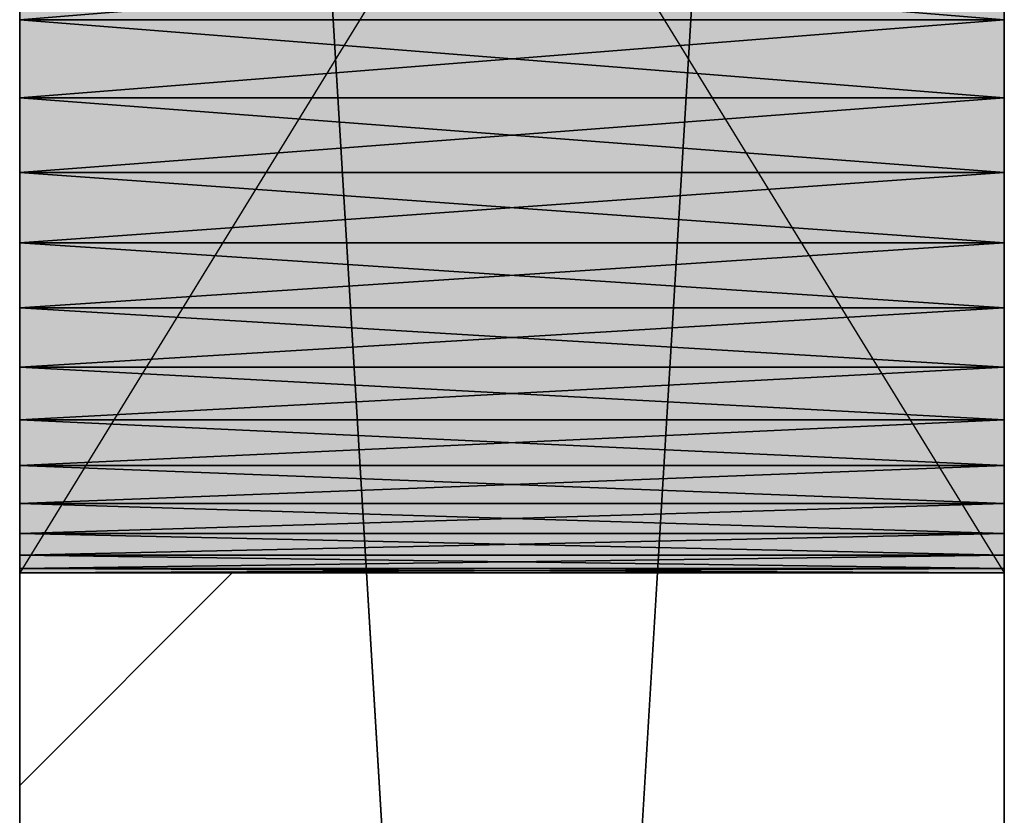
# Model space of a CAD drawing. Header units: millimetres. Extents: x 40580 to 559114, y -343730 to 81020.
# Tile 576 of 656: x 466421 to 466621, y -74261 to -74100. Entities that reach past the tile are written whole.
import ezdxf

# ---------------------------------------------------------------- set-up
doc = ezdxf.new("R2010")
doc.units = ezdxf.units.MM
doc.linetypes.add('______11', pattern=[500, 400, -50, 0, -50])
doc.linetypes.add('______5', pattern=[1100, 800, -100, 100, -100])
for name, color, linetype in [('_____________1', 7, 'Continuous'), ('___________________', 253, '______5'), ('__________________________', 22, 'Continuous')]:
    doc.layers.add(name, color=color, linetype=linetype)
doc.layers.add('Standard', color=7, linetype='Continuous', lineweight=25)

msp = doc.modelspace()

# ---------------------------------------------------------------- linework, layer by layer
at = {"layer": '_____________1', "color": 253, "linetype": '______11'}
msp.add_line((466421.29, -74255.24), (466464.46, -74212.07), dxfattribs=at)
at = {"layer": '___________________', "color": 253, "linetype": '______11'}
msp.add_line((466621.29, -85185.26), (466621.29, -60082.99), dxfattribs=at)
msp.add_line((466621.29, -85185.26), (466621.29, -60082.99), dxfattribs=at)
at = {"layer": '__________________________', "color": 92, "linetype": 'Continuous'}
for p, q in [((466421.29, -73887.07), (466421.29, -74212.07)), ((466621.29, -73887.07), (466421.29, -74212.07)), ((466421.29, -73887.07), (466621.29, -74212.07)), ((466621.29, -74212.07), (466621.29, -73887.07)), ((466421.29, -74212.07), (466621.29, -74212.07))]:
    msp.add_line(p, q, dxfattribs=at)
at = {"layer": 'Standard', "color": 3, "linetype": 'Continuous'}
for points in [[(466421.29, -74212.07), (466421.29, -73887.07), (466621.29, -74212.07)], [(466621.29, -74212.07), (466421.29, -73887.07), (466621.29, -73887.07)]]:
    msp.add_solid(points, dxfattribs=at)

# ---------------------------------------------------------------- meshes
at = {"layer": '_____________1', "color": 7, "linetype": 'Continuous'}
mesh = msp.add_polyface(dxfattribs=at)
corners = [(466421.29, -73049.57, -3800), (466421.29, -76349.57, -3800), (466421.29, -76349.57, -350), (466421.29, -73049.57, -350), (466421.29, -73608.52, -2353.79), (466421.29, -73604.12, -2370.22), (466421.29, -73598.02, -2386.09), (466421.29, -73590.3, -2401.25), (466421.29, -73581.04, -2415.52), (466421.29, -73570.33, -2428.73), (466421.29, -73558.31, -2440.76), (466421.29, -73545.09, -2451.47), (466421.29, -73530.82, -2460.73), (466421.29, -73515.67, -2468.45), (466421.29, -73499.79, -2474.55), (466421.29, -73483.36, -2478.95), (466421.29, -73466.56, -2481.61), (466421.29, -73449.57, -2482.5), (466421.29, -73432.59, -2481.61), (466421.29, -73415.79, -2478.95), (466421.29, -73399.36, -2474.55), (466421.29, -73383.48, -2468.45), (466421.29, -73368.32, -2460.73), (466421.29, -73354.06, -2451.47), (466421.29, -73340.84, -2440.76), (466421.29, -73328.81, -2428.73), (466421.29, -73318.11, -2415.52), (466421.29, -73308.84, -2401.25), (466421.29, -73301.12, -2386.09), (466421.29, -73295.03, -2370.22), (466421.29, -73290.62, -2353.79), (466421.29, -73287.96, -2336.99), (466421.29, -73287.07, -2320), (466421.29, -73287.96, -2303.01), (466421.29, -73290.62, -2286.21), (466421.29, -73295.03, -2269.78), (466421.29, -73301.12, -2253.91), (466421.29, -73308.84, -2238.75), (466421.29, -73318.11, -2224.48), (466421.29, -73328.81, -2211.27), (466421.29, -73340.84, -2199.24), (466421.29, -73354.06, -2188.53), (466421.29, -73368.32, -2179.27), (466421.29, -73383.48, -2171.55), (466421.29, -73399.36, -2165.45), (466421.29, -73415.79, -2161.05), (466421.29, -73432.59, -2158.39), (466421.29, -73449.57, -2157.5), (466421.29, -73466.56, -2158.39), (466421.29, -73483.36, -2161.05), (466421.29, -73499.79, -2165.45), (466421.29, -73515.67, -2171.55), (466421.29, -73530.82, -2179.27), (466421.29, -73545.09, -2188.53), (466421.29, -73558.31, -2199.24), (466421.29, -73570.33, -2211.27), (466421.29, -73581.04, -2224.48), (466421.29, -73590.3, -2238.75), (466421.29, -73598.02, -2253.91), (466421.29, -73604.12, -2269.78), (466421.29, -73608.52, -2286.21), (466421.29, -73611.18, -2303.01), (466421.29, -73612.07, -2320), (466421.29, -73611.18, -2336.99), (466421.29, -74208.52, -2353.79), (466421.29, -74204.12, -2370.22), (466421.29, -74198.02, -2386.09), (466421.29, -74190.3, -2401.25), (466421.29, -74181.04, -2415.52), (466421.29, -74170.33, -2428.73), (466421.29, -74158.31, -2440.76), (466421.29, -74145.09, -2451.47), (466421.29, -74130.82, -2460.73), (466421.29, -74115.67, -2468.45), (466421.29, -74099.79, -2474.55), (466421.29, -74083.36, -2478.95), (466421.29, -74066.56, -2481.61), (466421.29, -74049.57, -2482.5), (466421.29, -74032.59, -2481.61), (466421.29, -74015.79, -2478.95), (466421.29, -73999.36, -2474.55), (466421.29, -73983.48, -2468.45), (466421.29, -73968.32, -2460.73), (466421.29, -73954.06, -2451.47), (466421.29, -73940.84, -2440.76), (466421.29, -73928.81, -2428.73), (466421.29, -73918.11, -2415.52), (466421.29, -73908.84, -2401.25), (466421.29, -73901.12, -2386.09), (466421.29, -73895.03, -2370.22), (466421.29, -73890.62, -2353.79), (466421.29, -73887.96, -2336.99), (466421.29, -73887.07, -2320), (466421.29, -73887.96, -2303.01), (466421.29, -73890.62, -2286.21), (466421.29, -73895.03, -2269.78), (466421.29, -73901.12, -2253.91), (466421.29, -73908.84, -2238.75), (466421.29, -73918.11, -2224.48), (466421.29, -73928.81, -2211.27), (466421.29, -73940.84, -2199.24), (466421.29, -73954.06, -2188.53), (466421.29, -73968.32, -2179.27), (466421.29, -73983.48, -2171.55), (466421.29, -73999.36, -2165.45), (466421.29, -74015.79, -2161.05), (466421.29, -74032.59, -2158.39), (466421.29, -74049.57, -2157.5), (466421.29, -74066.56, -2158.39), (466421.29, -74083.36, -2161.05), (466421.29, -74099.79, -2165.45), (466421.29, -74115.67, -2171.55), (466421.29, -74130.82, -2179.27), (466421.29, -74145.09, -2188.53), (466421.29, -74158.31, -2199.24), (466421.29, -74170.33, -2211.27), (466421.29, -74181.04, -2224.48), (466421.29, -74190.3, -2238.75), (466421.29, -74198.02, -2253.91), (466421.29, -74204.12, -2269.78), (466421.29, -74208.52, -2286.21), (466421.29, -74211.18, -2303.01), (466421.29, -74212.07, -2320), (466421.29, -74211.18, -2336.99), (466421.29, -75708.52, -2353.79), (466421.29, -75704.12, -2370.22), (466421.29, -75698.02, -2386.09), (466421.29, -75690.3, -2401.25), (466421.29, -75681.04, -2415.52), (466421.29, -75670.33, -2428.73), (466421.29, -75658.31, -2440.76), (466421.29, -75645.09, -2451.47), (466421.29, -75630.82, -2460.73), (466421.29, -75615.67, -2468.45), (466421.29, -75599.79, -2474.55), (466421.29, -75583.36, -2478.95), (466421.29, -75566.56, -2481.61), (466421.29, -75549.57, -2482.5), (466421.29, -75532.59, -2481.61), (466421.29, -75515.79, -2478.95), (466421.29, -75499.36, -2474.55), (466421.29, -75483.48, -2468.45), (466421.29, -75468.32, -2460.73), (466421.29, -75454.06, -2451.47), (466421.29, -75440.84, -2440.76), (466421.29, -75428.81, -2428.73), (466421.29, -75418.11, -2415.52), (466421.29, -75408.84, -2401.25), (466421.29, -75401.12, -2386.09), (466421.29, -75395.03, -2370.22), (466421.29, -75390.62, -2353.79), (466421.29, -75387.96, -2336.99), (466421.29, -75387.07, -2320), (466421.29, -75387.96, -2303.01), (466421.29, -75390.62, -2286.21), (466421.29, -75395.03, -2269.78), (466421.29, -75401.12, -2253.91), (466421.29, -75408.84, -2238.75), (466421.29, -75418.11, -2224.48), (466421.29, -75428.81, -2211.27), (466421.29, -75440.84, -2199.24), (466421.29, -75454.06, -2188.53), (466421.29, -75468.32, -2179.27), (466421.29, -75483.48, -2171.55), (466421.29, -75499.36, -2165.45), (466421.29, -75515.79, -2161.05), (466421.29, -75532.59, -2158.39), (466421.29, -75549.57, -2157.5), (466421.29, -75566.56, -2158.39), (466421.29, -75583.36, -2161.05), (466421.29, -75599.79, -2165.45), (466421.29, -75615.67, -2171.55), (466421.29, -75630.82, -2179.27), (466421.29, -75645.09, -2188.53), (466421.29, -75658.31, -2199.24), (466421.29, -75670.33, -2211.27), (466421.29, -75681.04, -2224.48), (466421.29, -75690.3, -2238.75), (466421.29, -75698.02, -2253.91), (466421.29, -75704.12, -2269.78), (466421.29, -75708.52, -2286.21), (466421.29, -75711.18, -2303.01), (466421.29, -75712.07, -2320), (466421.29, -75711.18, -2336.99)]
mesh.append_faces([[corners[k] for k in face] for face in [(103, 3, 55), (2, 120, 166), (139, 123, 1), (80, 5, 1)]], dxfattribs={"vtx0": -1, "vtx1": -1, "vtx2": -1, "color": 7})
mesh.append_faces([[corners[k] for k in face] for face in [(4, 84, 85), (91, 63, 4), (92, 62, 63), (93, 59, 60), (62, 92, 93), (94, 55, 56), (59, 93, 94), (115, 2, 3), (121, 156, 157), (179, 1, 2), (122, 149, 150), (152, 121, 122), (1, 124, 125), (149, 122, 123), (84, 4, 5), (7, 0, 1)]], dxfattribs={"vtx0": -1, "vtx2": -1, "color": 7})
mesh.append_faces([[corners[k] for k in face] for face in [(85, 86, 4), (86, 87, 4), (87, 88, 4), (88, 89, 4), (89, 90, 4), (90, 91, 4), (91, 92, 63), (60, 61, 93), (61, 62, 93), (56, 57, 94), (57, 58, 94), (58, 59, 94), (94, 95, 55), (95, 96, 55), (96, 97, 55), (97, 98, 55), (98, 99, 55), (99, 100, 55), (100, 101, 55), (101, 102, 55), (102, 103, 55), (103, 104, 3), (104, 105, 3), (105, 106, 3), (106, 107, 3), (107, 108, 3), (108, 109, 3), (109, 110, 3), (110, 111, 3), (111, 112, 3), (112, 113, 3), (113, 114, 3), (114, 115, 3), (115, 116, 2), (116, 117, 2), (117, 118, 2), (118, 119, 2), (119, 120, 2), (120, 121, 157), (157, 158, 120), (158, 159, 120), (159, 160, 120), (160, 161, 120), (161, 162, 120), (162, 163, 120), (163, 164, 120), (164, 165, 120), (165, 166, 120), (166, 167, 2), (167, 168, 2), (168, 169, 2), (169, 170, 2), (170, 171, 2), (171, 172, 2), (172, 173, 2), (173, 174, 2), (174, 175, 2), (175, 176, 2), (176, 177, 2), (177, 178, 2), (178, 179, 2), (179, 180, 1), (180, 181, 1), (181, 182, 1), (182, 183, 1), (183, 124, 1), (150, 151, 122), (151, 152, 122), (152, 153, 121), (153, 154, 121), (154, 155, 121), (155, 156, 121), (125, 126, 1), (126, 127, 1), (127, 128, 1), (128, 129, 1), (129, 130, 1), (130, 131, 1), (131, 132, 1), (132, 133, 1), (133, 134, 1), (134, 135, 1), (135, 136, 1), (136, 137, 1), (137, 138, 1), (138, 139, 1), (139, 140, 123), (140, 141, 123), (141, 142, 123), (142, 143, 123), (143, 144, 123), (144, 145, 123), (145, 146, 123), (146, 147, 123), (147, 148, 123), (148, 149, 123), (123, 64, 1), (64, 65, 1), (65, 66, 1), (66, 67, 1), (67, 68, 1), (68, 69, 1), (69, 70, 1), (70, 71, 1), (71, 72, 1), (72, 73, 1), (73, 74, 1), (74, 75, 1), (75, 76, 1), (76, 77, 1), (77, 78, 1), (78, 79, 1), (79, 80, 1), (80, 81, 5), (81, 82, 5), (82, 83, 5), (83, 84, 5), (5, 6, 1), (6, 7, 1), (7, 8, 0), (8, 9, 0), (9, 10, 0), (10, 11, 0), (11, 12, 0), (12, 13, 0), (13, 14, 0), (14, 15, 0), (15, 16, 0), (16, 17, 0), (17, 18, 0), (18, 19, 0), (19, 20, 0), (20, 21, 0), (21, 22, 0), (22, 23, 0), (23, 24, 0), (24, 25, 0), (25, 26, 0), (26, 27, 0), (27, 28, 0), (28, 29, 0), (29, 30, 0), (30, 31, 0), (31, 32, 0), (32, 33, 0), (33, 34, 0), (3, 0, 34), (34, 35, 3), (35, 36, 3), (36, 37, 3), (37, 38, 3), (38, 39, 3), (39, 40, 3), (40, 41, 3), (41, 42, 3), (42, 43, 3), (43, 44, 3), (44, 45, 3), (45, 46, 3), (46, 47, 3), (47, 48, 3), (48, 49, 3), (49, 50, 3), (50, 51, 3), (51, 52, 3), (52, 53, 3), (53, 54, 3), (54, 55, 3)]], dxfattribs={"vtx1": -1, "vtx2": -1, "color": 7})
mesh = msp.add_polyface(dxfattribs=at)
corners = [(466621.29, -76349.57, -3800), (466421.29, -76349.57, -3800), (466421.29, -73049.57, -3800), (466621.29, -73049.57, -3800)]
mesh.append_faces([[corners[k] for k in face] for face in [(1, 2, 0)]], dxfattribs={"vtx1": -1, "color": 7})
mesh.append_faces([[corners[k] for k in face] for face in [(2, 3, 0)]], dxfattribs={"vtx2": -1, "color": 7})
mesh = msp.add_polyface(dxfattribs=at)
corners = [(466421.29, -76349.57, -350), (466621.29, -76349.57, -350), (466621.29, -73049.57, -350), (466421.29, -73049.57, -350)]
mesh.append_faces([[corners[k] for k in face] for face in [(1, 2, 0)]], dxfattribs={"vtx1": -1, "color": 7})
mesh.append_faces([[corners[k] for k in face] for face in [(2, 3, 0)]], dxfattribs={"vtx2": -1, "color": 7})
mesh = msp.add_polyface(dxfattribs=at)
corners = [(466621.29, -76349.57, -3800), (466621.29, -73049.57, -3800), (466621.29, -73049.57, -350), (466621.29, -76349.57, -350), (466621.29, -73604.12, -2269.78), (466621.29, -73598.02, -2253.91), (466621.29, -73590.3, -2238.75), (466621.29, -73581.04, -2224.48), (466621.29, -73570.33, -2211.27), (466621.29, -73558.31, -2199.24), (466621.29, -73545.09, -2188.53), (466621.29, -73530.82, -2179.27), (466621.29, -73515.67, -2171.55), (466621.29, -73499.79, -2165.45), (466621.29, -73483.36, -2161.05), (466621.29, -73466.56, -2158.39), (466621.29, -73449.57, -2157.5), (466621.29, -73432.59, -2158.39), (466621.29, -73415.79, -2161.05), (466621.29, -73399.36, -2165.45), (466621.29, -73383.48, -2171.55), (466621.29, -73368.32, -2179.27), (466621.29, -73354.06, -2188.53), (466621.29, -73340.84, -2199.24), (466621.29, -73328.81, -2211.27), (466621.29, -73318.11, -2224.48), (466621.29, -73308.84, -2238.75), (466621.29, -73301.12, -2253.91), (466621.29, -73295.03, -2269.78), (466621.29, -73290.62, -2286.21), (466621.29, -73287.96, -2303.01), (466621.29, -73287.07, -2320), (466621.29, -73287.96, -2336.99), (466621.29, -73290.62, -2353.79), (466621.29, -73295.03, -2370.22), (466621.29, -73301.12, -2386.09), (466621.29, -73308.84, -2401.25), (466621.29, -73318.11, -2415.52), (466621.29, -73328.81, -2428.73), (466621.29, -73340.84, -2440.76), (466621.29, -73354.06, -2451.47), (466621.29, -73368.32, -2460.73), (466621.29, -73383.48, -2468.45), (466621.29, -73399.36, -2474.55), (466621.29, -73415.79, -2478.95), (466621.29, -73432.59, -2481.61), (466621.29, -73449.57, -2482.5), (466621.29, -73466.56, -2481.61), (466621.29, -73483.36, -2478.95), (466621.29, -73499.79, -2474.55), (466621.29, -73515.67, -2468.45), (466621.29, -73530.82, -2460.73), (466621.29, -73545.09, -2451.47), (466621.29, -73558.31, -2440.76), (466621.29, -73570.33, -2428.73), (466621.29, -73581.04, -2415.52), (466621.29, -73590.3, -2401.25), (466621.29, -73598.02, -2386.09), (466621.29, -73604.12, -2370.22), (466621.29, -73608.52, -2353.79), (466621.29, -73611.18, -2336.99), (466621.29, -73612.07, -2320), (466621.29, -73611.18, -2303.01), (466621.29, -73608.52, -2286.21), (466621.29, -74204.12, -2269.78), (466621.29, -74198.02, -2253.91), (466621.29, -74190.3, -2238.75), (466621.29, -74181.04, -2224.48), (466621.29, -74170.33, -2211.27), (466621.29, -74158.31, -2199.24), (466621.29, -74145.09, -2188.53), (466621.29, -74130.82, -2179.27), (466621.29, -74115.67, -2171.55), (466621.29, -74099.79, -2165.45), (466621.29, -74083.36, -2161.05), (466621.29, -74066.56, -2158.39), (466621.29, -74049.57, -2157.5), (466621.29, -74032.59, -2158.39), (466621.29, -74015.79, -2161.05), (466621.29, -73999.36, -2165.45), (466621.29, -73983.48, -2171.55), (466621.29, -73968.32, -2179.27), (466621.29, -73954.06, -2188.53), (466621.29, -73940.84, -2199.24), (466621.29, -73928.81, -2211.27), (466621.29, -73918.11, -2224.48), (466621.29, -73908.84, -2238.75), (466621.29, -73901.12, -2253.91), (466621.29, -73895.03, -2269.78), (466621.29, -73890.62, -2286.21), (466621.29, -73887.96, -2303.01), (466621.29, -73887.07, -2320), (466621.29, -73887.96, -2336.99), (466621.29, -73890.62, -2353.79), (466621.29, -73895.03, -2370.22), (466621.29, -73901.12, -2386.09), (466621.29, -73908.84, -2401.25), (466621.29, -73918.11, -2415.52), (466621.29, -73928.81, -2428.73), (466621.29, -73940.84, -2440.76), (466621.29, -73954.06, -2451.47), (466621.29, -73968.32, -2460.73), (466621.29, -73983.48, -2468.45), (466621.29, -73999.36, -2474.55), (466621.29, -74015.79, -2478.95), (466621.29, -74032.59, -2481.61), (466621.29, -74049.57, -2482.5), (466621.29, -74066.56, -2481.61), (466621.29, -74083.36, -2478.95), (466621.29, -74099.79, -2474.55), (466621.29, -74115.67, -2468.45), (466621.29, -74130.82, -2460.73), (466621.29, -74145.09, -2451.47), (466621.29, -74158.31, -2440.76), (466621.29, -74170.33, -2428.73), (466621.29, -74181.04, -2415.52), (466621.29, -74190.3, -2401.25), (466621.29, -74198.02, -2386.09), (466621.29, -74204.12, -2370.22), (466621.29, -74208.52, -2353.79), (466621.29, -74211.18, -2336.99), (466621.29, -74212.07, -2320), (466621.29, -74211.18, -2303.01), (466621.29, -74208.52, -2286.21), (466621.29, -75704.12, -2269.78), (466621.29, -75698.02, -2253.91), (466621.29, -75690.3, -2238.75), (466621.29, -75681.04, -2224.48), (466621.29, -75670.33, -2211.27), (466621.29, -75658.31, -2199.24), (466621.29, -75645.09, -2188.53), (466621.29, -75630.82, -2179.27), (466621.29, -75615.67, -2171.55), (466621.29, -75599.79, -2165.45), (466621.29, -75583.36, -2161.05), (466621.29, -75566.56, -2158.39), (466621.29, -75549.57, -2157.5), (466621.29, -75532.59, -2158.39), (466621.29, -75515.79, -2161.05), (466621.29, -75499.36, -2165.45), (466621.29, -75483.48, -2171.55), (466621.29, -75468.32, -2179.27), (466621.29, -75454.06, -2188.53), (466621.29, -75440.84, -2199.24), (466621.29, -75428.81, -2211.27), (466621.29, -75418.11, -2224.48), (466621.29, -75408.84, -2238.75), (466621.29, -75401.12, -2253.91), (466621.29, -75395.03, -2269.78), (466621.29, -75390.62, -2286.21), (466621.29, -75387.96, -2303.01), (466621.29, -75387.07, -2320), (466621.29, -75387.96, -2336.99), (466621.29, -75390.62, -2353.79), (466621.29, -75395.03, -2370.22), (466621.29, -75401.12, -2386.09), (466621.29, -75408.84, -2401.25), (466621.29, -75418.11, -2415.52), (466621.29, -75428.81, -2428.73), (466621.29, -75440.84, -2440.76), (466621.29, -75454.06, -2451.47), (466621.29, -75468.32, -2460.73), (466621.29, -75483.48, -2468.45), (466621.29, -75499.36, -2474.55), (466621.29, -75515.79, -2478.95), (466621.29, -75532.59, -2481.61), (466621.29, -75549.57, -2482.5), (466621.29, -75566.56, -2481.61), (466621.29, -75583.36, -2478.95), (466621.29, -75599.79, -2474.55), (466621.29, -75615.67, -2468.45), (466621.29, -75630.82, -2460.73), (466621.29, -75645.09, -2451.47), (466621.29, -75658.31, -2440.76), (466621.29, -75670.33, -2428.73), (466621.29, -75681.04, -2415.52), (466621.29, -75690.3, -2401.25), (466621.29, -75698.02, -2386.09), (466621.29, -75704.12, -2370.22), (466621.29, -75708.52, -2353.79), (466621.29, -75711.18, -2336.99), (466621.29, -75712.07, -2320), (466621.29, -75711.18, -2303.01), (466621.29, -75708.52, -2286.21)]
mesh.append_faces([[corners[k] for k in face] for face in [(138, 65, 3), (0, 64, 164), (79, 5, 3), (0, 4, 101)]], dxfattribs={"vtx0": -1, "vtx1": -1, "vtx2": -1, "color": 7})
mesh.append_faces([[corners[k] for k in face] for face in [(0, 124, 125), (151, 64, 65), (90, 4, 5), (7, 2, 3), (30, 1, 2), (57, 0, 1)]], dxfattribs={"vtx0": -1, "vtx2": -1, "color": 7})
mesh.append_faces([[corners[k] for k in face] for face in [(3, 0, 125), (125, 126, 3), (126, 127, 3), (127, 128, 3), (128, 129, 3), (129, 130, 3), (130, 131, 3), (131, 132, 3), (132, 133, 3), (133, 134, 3), (134, 135, 3), (135, 136, 3), (136, 137, 3), (137, 138, 3), (138, 139, 65), (139, 140, 65), (140, 141, 65), (141, 142, 65), (142, 143, 65), (143, 144, 65), (144, 145, 65), (145, 146, 65), (146, 147, 65), (147, 148, 65), (148, 149, 65), (149, 150, 65), (150, 151, 65), (151, 152, 64), (152, 153, 64), (153, 154, 64), (154, 155, 64), (155, 156, 64), (156, 157, 64), (157, 158, 64), (158, 159, 64), (159, 160, 64), (160, 161, 64), (161, 162, 64), (162, 163, 64), (163, 164, 64), (164, 165, 0), (165, 166, 0), (166, 167, 0), (167, 168, 0), (168, 169, 0), (169, 170, 0), (170, 171, 0), (171, 172, 0), (172, 173, 0), (173, 174, 0), (174, 175, 0), (175, 176, 0), (176, 177, 0), (177, 178, 0), (178, 179, 0), (179, 180, 0), (180, 181, 0), (181, 182, 0), (182, 183, 0), (183, 124, 0), (65, 66, 3), (66, 67, 3), (67, 68, 3), (68, 69, 3), (69, 70, 3), (70, 71, 3), (71, 72, 3), (72, 73, 3), (73, 74, 3), (74, 75, 3), (75, 76, 3), (76, 77, 3), (77, 78, 3), (78, 79, 3), (79, 80, 5), (80, 81, 5), (81, 82, 5), (82, 83, 5), (83, 84, 5), (84, 85, 5), (85, 86, 5), (86, 87, 5), (87, 88, 5), (88, 89, 5), (89, 90, 5), (90, 91, 4), (91, 92, 4), (92, 93, 4), (93, 94, 4), (94, 95, 4), (95, 96, 4), (96, 97, 4), (97, 98, 4), (98, 99, 4), (99, 100, 4), (100, 101, 4), (101, 102, 0), (102, 103, 0), (103, 104, 0), (104, 105, 0), (105, 106, 0), (106, 107, 0), (107, 108, 0), (108, 109, 0), (109, 110, 0), (110, 111, 0), (111, 112, 0), (112, 113, 0), (113, 114, 0), (114, 115, 0), (115, 116, 0), (116, 117, 0), (117, 118, 0), (118, 119, 0), (119, 120, 0), (120, 121, 0), (121, 122, 0), (122, 123, 0), (123, 64, 0), (5, 6, 3), (6, 7, 3), (7, 8, 2), (8, 9, 2), (9, 10, 2), (10, 11, 2), (11, 12, 2), (12, 13, 2), (13, 14, 2), (14, 15, 2), (15, 16, 2), (16, 17, 2), (17, 18, 2), (18, 19, 2), (19, 20, 2), (20, 21, 2), (21, 22, 2), (22, 23, 2), (23, 24, 2), (24, 25, 2), (25, 26, 2), (26, 27, 2), (27, 28, 2), (28, 29, 2), (29, 30, 2), (30, 31, 1), (31, 32, 1), (32, 33, 1), (33, 34, 1), (34, 35, 1), (35, 36, 1), (36, 37, 1), (37, 38, 1), (38, 39, 1), (39, 40, 1), (40, 41, 1), (41, 42, 1), (42, 43, 1), (43, 44, 1), (44, 45, 1), (45, 46, 1), (46, 47, 1), (47, 48, 1), (48, 49, 1), (49, 50, 1), (50, 51, 1), (51, 52, 1), (52, 53, 1), (53, 54, 1), (54, 55, 1), (55, 56, 1), (56, 57, 1), (57, 58, 0), (58, 59, 0), (59, 60, 0), (60, 61, 0), (61, 62, 0), (62, 63, 0), (63, 4, 0)]], dxfattribs={"vtx1": -1, "vtx2": -1, "color": 7})
mesh = msp.add_polyface(dxfattribs=at)
corners = [(466621.29, -74099.79, -2474.55), (466621.29, -74083.36, -2478.95), (466421.29, -74083.36, -2478.95), (466421.29, -74099.79, -2474.55)]
mesh.append_faces([[corners[k] for k in face] for face in [(1, 2, 0)]], dxfattribs={"vtx1": -1, "color": 7})
mesh.append_faces([[corners[k] for k in face] for face in [(2, 3, 0)]], dxfattribs={"vtx2": -1, "color": 7})
mesh = msp.add_polyface(dxfattribs=at)
corners = [(466621.29, -74083.36, -2161.05), (466621.29, -74099.79, -2165.45), (466421.29, -74099.79, -2165.45), (466421.29, -74083.36, -2161.05)]
mesh.append_faces([[corners[k] for k in face] for face in [(1, 2, 0)]], dxfattribs={"vtx1": -1, "color": 7})
mesh.append_faces([[corners[k] for k in face] for face in [(2, 3, 0)]], dxfattribs={"vtx2": -1, "color": 7})
mesh = msp.add_polyface(dxfattribs=at)
corners = [(466621.29, -74115.67, -2468.45), (466621.29, -74099.79, -2474.55), (466421.29, -74099.79, -2474.55), (466421.29, -74115.67, -2468.45)]
mesh.append_faces([[corners[k] for k in face] for face in [(1, 2, 0)]], dxfattribs={"vtx1": -1, "color": 7})
mesh.append_faces([[corners[k] for k in face] for face in [(2, 3, 0)]], dxfattribs={"vtx2": -1, "color": 7})
mesh = msp.add_polyface(dxfattribs=at)
corners = [(466621.29, -74099.79, -2165.45), (466621.29, -74115.67, -2171.55), (466421.29, -74115.67, -2171.55), (466421.29, -74099.79, -2165.45)]
mesh.append_faces([[corners[k] for k in face] for face in [(1, 2, 0)]], dxfattribs={"vtx1": -1, "color": 7})
mesh.append_faces([[corners[k] for k in face] for face in [(2, 3, 0)]], dxfattribs={"vtx2": -1, "color": 7})
mesh = msp.add_polyface(dxfattribs=at)
corners = [(466621.29, -74130.82, -2460.73), (466621.29, -74115.67, -2468.45), (466421.29, -74115.67, -2468.45), (466421.29, -74130.82, -2460.73)]
mesh.append_faces([[corners[k] for k in face] for face in [(1, 2, 0)]], dxfattribs={"vtx1": -1, "color": 7})
mesh.append_faces([[corners[k] for k in face] for face in [(2, 3, 0)]], dxfattribs={"vtx2": -1, "color": 7})
mesh = msp.add_polyface(dxfattribs=at)
corners = [(466621.29, -74115.67, -2171.55), (466621.29, -74130.82, -2179.27), (466421.29, -74130.82, -2179.27), (466421.29, -74115.67, -2171.55)]
mesh.append_faces([[corners[k] for k in face] for face in [(1, 2, 0)]], dxfattribs={"vtx1": -1, "color": 7})
mesh.append_faces([[corners[k] for k in face] for face in [(2, 3, 0)]], dxfattribs={"vtx2": -1, "color": 7})
mesh = msp.add_polyface(dxfattribs=at)
corners = [(466621.29, -74145.09, -2451.47), (466621.29, -74130.82, -2460.73), (466421.29, -74130.82, -2460.73), (466421.29, -74145.09, -2451.47)]
mesh.append_faces([[corners[k] for k in face] for face in [(1, 2, 0)]], dxfattribs={"vtx1": -1, "color": 7})
mesh.append_faces([[corners[k] for k in face] for face in [(2, 3, 0)]], dxfattribs={"vtx2": -1, "color": 7})
mesh = msp.add_polyface(dxfattribs=at)
corners = [(466621.29, -74130.82, -2179.27), (466621.29, -74145.09, -2188.53), (466421.29, -74145.09, -2188.53), (466421.29, -74130.82, -2179.27)]
mesh.append_faces([[corners[k] for k in face] for face in [(1, 2, 0)]], dxfattribs={"vtx1": -1, "color": 7})
mesh.append_faces([[corners[k] for k in face] for face in [(2, 3, 0)]], dxfattribs={"vtx2": -1, "color": 7})
mesh = msp.add_polyface(dxfattribs=at)
corners = [(466621.29, -74158.31, -2440.76), (466621.29, -74145.09, -2451.47), (466421.29, -74145.09, -2451.47), (466421.29, -74158.31, -2440.76)]
mesh.append_faces([[corners[k] for k in face] for face in [(1, 2, 0)]], dxfattribs={"vtx1": -1, "color": 7})
mesh.append_faces([[corners[k] for k in face] for face in [(2, 3, 0)]], dxfattribs={"vtx2": -1, "color": 7})
mesh = msp.add_polyface(dxfattribs=at)
corners = [(466621.29, -74145.09, -2188.53), (466621.29, -74158.31, -2199.24), (466421.29, -74158.31, -2199.24), (466421.29, -74145.09, -2188.53)]
mesh.append_faces([[corners[k] for k in face] for face in [(1, 2, 0)]], dxfattribs={"vtx1": -1, "color": 7})
mesh.append_faces([[corners[k] for k in face] for face in [(2, 3, 0)]], dxfattribs={"vtx2": -1, "color": 7})
mesh = msp.add_polyface(dxfattribs=at)
corners = [(466621.29, -74170.33, -2428.73), (466621.29, -74158.31, -2440.76), (466421.29, -74158.31, -2440.76), (466421.29, -74170.33, -2428.73)]
mesh.append_faces([[corners[k] for k in face] for face in [(1, 2, 0)]], dxfattribs={"vtx1": -1, "color": 7})
mesh.append_faces([[corners[k] for k in face] for face in [(2, 3, 0)]], dxfattribs={"vtx2": -1, "color": 7})
mesh = msp.add_polyface(dxfattribs=at)
corners = [(466621.29, -74158.31, -2199.24), (466621.29, -74170.33, -2211.27), (466421.29, -74170.33, -2211.27), (466421.29, -74158.31, -2199.24)]
mesh.append_faces([[corners[k] for k in face] for face in [(1, 2, 0)]], dxfattribs={"vtx1": -1, "color": 7})
mesh.append_faces([[corners[k] for k in face] for face in [(2, 3, 0)]], dxfattribs={"vtx2": -1, "color": 7})
mesh = msp.add_polyface(dxfattribs=at)
corners = [(466621.29, -74181.04, -2415.52), (466621.29, -74170.33, -2428.73), (466421.29, -74170.33, -2428.73), (466421.29, -74181.04, -2415.52)]
mesh.append_faces([[corners[k] for k in face] for face in [(1, 2, 0)]], dxfattribs={"vtx1": -1, "color": 7})
mesh.append_faces([[corners[k] for k in face] for face in [(2, 3, 0)]], dxfattribs={"vtx2": -1, "color": 7})
mesh = msp.add_polyface(dxfattribs=at)
corners = [(466621.29, -74170.33, -2211.27), (466621.29, -74181.04, -2224.48), (466421.29, -74181.04, -2224.48), (466421.29, -74170.33, -2211.27)]
mesh.append_faces([[corners[k] for k in face] for face in [(1, 2, 0)]], dxfattribs={"vtx1": -1, "color": 7})
mesh.append_faces([[corners[k] for k in face] for face in [(2, 3, 0)]], dxfattribs={"vtx2": -1, "color": 7})
mesh = msp.add_polyface(dxfattribs=at)
corners = [(466621.29, -74190.3, -2401.25), (466621.29, -74181.04, -2415.52), (466421.29, -74181.04, -2415.52), (466421.29, -74190.3, -2401.25)]
mesh.append_faces([[corners[k] for k in face] for face in [(1, 2, 0)]], dxfattribs={"vtx1": -1, "color": 7})
mesh.append_faces([[corners[k] for k in face] for face in [(2, 3, 0)]], dxfattribs={"vtx2": -1, "color": 7})
mesh = msp.add_polyface(dxfattribs=at)
corners = [(466621.29, -74181.04, -2224.48), (466621.29, -74190.3, -2238.75), (466421.29, -74190.3, -2238.75), (466421.29, -74181.04, -2224.48)]
mesh.append_faces([[corners[k] for k in face] for face in [(1, 2, 0)]], dxfattribs={"vtx1": -1, "color": 7})
mesh.append_faces([[corners[k] for k in face] for face in [(2, 3, 0)]], dxfattribs={"vtx2": -1, "color": 7})
mesh = msp.add_polyface(dxfattribs=at)
corners = [(466621.29, -74198.02, -2386.09), (466621.29, -74190.3, -2401.25), (466421.29, -74190.3, -2401.25), (466421.29, -74198.02, -2386.09)]
mesh.append_faces([[corners[k] for k in face] for face in [(1, 2, 0)]], dxfattribs={"vtx1": -1, "color": 7})
mesh.append_faces([[corners[k] for k in face] for face in [(2, 3, 0)]], dxfattribs={"vtx2": -1, "color": 7})
mesh = msp.add_polyface(dxfattribs=at)
corners = [(466621.29, -74190.3, -2238.75), (466621.29, -74198.02, -2253.91), (466421.29, -74198.02, -2253.91), (466421.29, -74190.3, -2238.75)]
mesh.append_faces([[corners[k] for k in face] for face in [(1, 2, 0)]], dxfattribs={"vtx1": -1, "color": 7})
mesh.append_faces([[corners[k] for k in face] for face in [(2, 3, 0)]], dxfattribs={"vtx2": -1, "color": 7})
mesh = msp.add_polyface(dxfattribs=at)
corners = [(466621.29, -74204.12, -2370.22), (466621.29, -74198.02, -2386.09), (466421.29, -74198.02, -2386.09), (466421.29, -74204.12, -2370.22)]
mesh.append_faces([[corners[k] for k in face] for face in [(1, 2, 0)]], dxfattribs={"vtx1": -1, "color": 7})
mesh.append_faces([[corners[k] for k in face] for face in [(2, 3, 0)]], dxfattribs={"vtx2": -1, "color": 7})
mesh = msp.add_polyface(dxfattribs=at)
corners = [(466621.29, -74198.02, -2253.91), (466621.29, -74204.12, -2269.78), (466421.29, -74204.12, -2269.78), (466421.29, -74198.02, -2253.91)]
mesh.append_faces([[corners[k] for k in face] for face in [(1, 2, 0)]], dxfattribs={"vtx1": -1, "color": 7})
mesh.append_faces([[corners[k] for k in face] for face in [(2, 3, 0)]], dxfattribs={"vtx2": -1, "color": 7})
mesh = msp.add_polyface(dxfattribs=at)
corners = [(466621.29, -74208.52, -2353.79), (466621.29, -74204.12, -2370.22), (466421.29, -74204.12, -2370.22), (466421.29, -74208.52, -2353.79)]
mesh.append_faces([[corners[k] for k in face] for face in [(1, 2, 0)]], dxfattribs={"vtx1": -1, "color": 7})
mesh.append_faces([[corners[k] for k in face] for face in [(2, 3, 0)]], dxfattribs={"vtx2": -1, "color": 7})
mesh = msp.add_polyface(dxfattribs=at)
corners = [(466621.29, -74204.12, -2269.78), (466621.29, -74208.52, -2286.21), (466421.29, -74208.52, -2286.21), (466421.29, -74204.12, -2269.78)]
mesh.append_faces([[corners[k] for k in face] for face in [(1, 2, 0)]], dxfattribs={"vtx1": -1, "color": 7})
mesh.append_faces([[corners[k] for k in face] for face in [(2, 3, 0)]], dxfattribs={"vtx2": -1, "color": 7})
mesh = msp.add_polyface(dxfattribs=at)
corners = [(466621.29, -74211.18, -2336.99), (466621.29, -74208.52, -2353.79), (466421.29, -74208.52, -2353.79), (466421.29, -74211.18, -2336.99)]
mesh.append_faces([[corners[k] for k in face] for face in [(1, 2, 0)]], dxfattribs={"vtx1": -1, "color": 7})
mesh.append_faces([[corners[k] for k in face] for face in [(2, 3, 0)]], dxfattribs={"vtx2": -1, "color": 7})
mesh = msp.add_polyface(dxfattribs=at)
corners = [(466621.29, -74208.52, -2286.21), (466621.29, -74211.18, -2303.01), (466421.29, -74211.18, -2303.01), (466421.29, -74208.52, -2286.21)]
mesh.append_faces([[corners[k] for k in face] for face in [(1, 2, 0)]], dxfattribs={"vtx1": -1, "color": 7})
mesh.append_faces([[corners[k] for k in face] for face in [(2, 3, 0)]], dxfattribs={"vtx2": -1, "color": 7})
mesh = msp.add_polyface(dxfattribs=at)
corners = [(466621.29, -74212.07, -2320), (466621.29, -74211.18, -2336.99), (466421.29, -74211.18, -2336.99), (466421.29, -74212.07, -2320)]
mesh.append_faces([[corners[k] for k in face] for face in [(1, 2, 0)]], dxfattribs={"vtx1": -1, "color": 7})
mesh.append_faces([[corners[k] for k in face] for face in [(2, 3, 0)]], dxfattribs={"vtx2": -1, "color": 7})
mesh = msp.add_polyface(dxfattribs=at)
corners = [(466621.29, -74211.18, -2303.01), (466621.29, -74212.07, -2320), (466421.29, -74212.07, -2320), (466421.29, -74211.18, -2303.01)]
mesh.append_faces([[corners[k] for k in face] for face in [(1, 2, 0)]], dxfattribs={"vtx1": -1, "color": 7})
mesh.append_faces([[corners[k] for k in face] for face in [(2, 3, 0)]], dxfattribs={"vtx2": -1, "color": 7})

doc.saveas('drawing.dxf')
